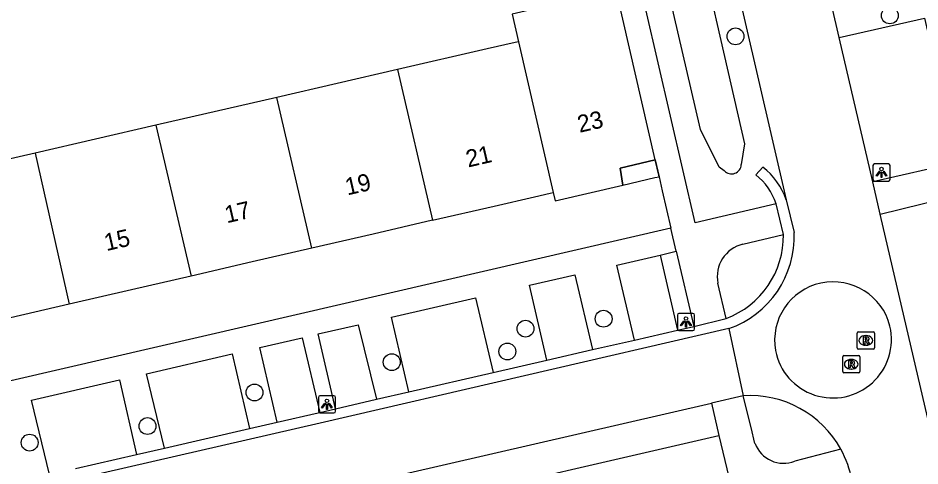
# Model space of a CAD drawing. Extents: x 156414 to 157775, y 382335 to 383765.
# Drawn here: x 156731 to 156783.4, y 383518.6 to 383544.6 of the extents above; entities that cross this region are included whole.
import ezdxf

# ---------------------------------------------------------------- set-up
doc = ezdxf.new("R2010")
doc.units = 0
for name, color, linetype in [('IMGEO_Boom', 7, 'Continuous'), ('IMGEO_Greppel_droge_sloot', 7, 'Continuous'), ('IMGEO_Lichtpunt', 7, 'Continuous'), ('IMGEO_Pand', 7, 'Continuous'), ('IMGEO_Pand_nummerreeks', 7, 'Continuous'), ('IMGEO_Pand_overbouw', 7, 'Continuous'), ('IMGEO_Rijbaan_lokaal_gesloten', 7, 'Continuous'), ('IMGEO_Rijbaan_lokaal_open', 7, 'Continuous'), ('IMGEO_Rioolput', 7, 'Continuous'), ('IMGEO_Voetpad_open', 7, 'Continuous')]:
    doc.layers.add(name, color=color, linetype=linetype)

msp = doc.modelspace()

# ---------------------------------------------------------------- linework, layer by layer
at = {"layer": 'IMGEO_Boom'}
for centre in [(156781.616, 383544.78), (156772.655, 383543.563), (156764.994, 383527.161), (156760.459, 383526.586), (156759.407, 383525.26), (156752.694, 383524.642), (156744.725, 383522.878), (156738.513, 383520.927), (156731.669, 383519.965)]:
    msp.add_circle(centre, 0.489, dxfattribs=at)
at = {"layer": 'IMGEO_Greppel_droge_sloot'}
for points in [[(156763.009, 383581.709), (156773.182, 383537.326), (156772.99, 383536.117)], [(156772.003, 383535.762), (156771.703, 383535.969), (156770.614, 383538.152), (156760.685, 383580.968)]]:
    msp.add_lwpolyline(points, dxfattribs=at)
msp.add_arc((156772.423, 383536.143), 0.567, 222.1831, 357.3818, dxfattribs=at)
at = {"layer": 'IMGEO_Lichtpunt'}
for p, q in [((156780.631, 383536.062), (156780.631, 383535.255)), ((156780.631, 383536.062), (156780.631, 383535.255)), ((156781.533, 383536.157), (156780.725, 383536.157)), ((156781.533, 383536.157), (156780.725, 383536.157)), ((156781.627, 383535.255), (156781.627, 383536.062)), ((156781.627, 383535.255), (156781.627, 383536.062)), ((156780.725, 383535.161), (156781.533, 383535.161)), ((156780.725, 383535.161), (156781.533, 383535.161)), ((156770.179, 383527.472), (156769.371, 383527.472)), ((156770.179, 383527.472), (156769.371, 383527.472)), ((156769.277, 383527.377), (156769.277, 383526.57)), ((156769.277, 383527.377), (156769.277, 383526.57)), ((156770.273, 383526.57), (156770.273, 383527.377)), ((156770.273, 383526.57), (156770.273, 383527.377)), ((156769.371, 383526.476), (156770.179, 383526.476)), ((156769.371, 383526.476), (156770.179, 383526.476)), ((156749.335, 383522.691), (156748.527, 383522.691)), ((156749.335, 383522.691), (156748.527, 383522.691)), ((156748.433, 383522.596), (156748.433, 383521.789)), ((156748.433, 383522.596), (156748.433, 383521.789)), ((156749.429, 383521.789), (156749.429, 383522.596)), ((156749.429, 383521.789), (156749.429, 383522.596)), ((156748.527, 383521.695), (156749.335, 383521.695)), ((156748.527, 383521.695), (156749.335, 383521.695))]:
    msp.add_line(p, q, dxfattribs=at)
for points in [[(156781.005, 383535.726), (156781.044, 383535.698), (156780.856, 383535.436), (156780.818, 383535.463), (156781.005, 383535.726)], [(156781.107, 383535.678), (156781.154, 383535.678), (156781.154, 383535.356), (156781.107, 383535.356), (156781.107, 383535.678)], [(156781.217, 383535.698), (156781.255, 383535.725), (156781.442, 383535.463), (156781.403, 383535.435), (156781.217, 383535.698)], [(156769.651, 383527.041), (156769.69, 383527.013), (156769.502, 383526.751), (156769.464, 383526.778), (156769.651, 383527.041)], [(156769.753, 383526.993), (156769.8, 383526.993), (156769.8, 383526.671), (156769.753, 383526.671), (156769.753, 383526.993)], [(156769.863, 383527.013), (156769.901, 383527.04), (156770.088, 383526.778), (156770.049, 383526.75), (156769.863, 383527.013)], [(156748.807, 383522.26), (156748.846, 383522.232), (156748.658, 383521.97), (156748.62, 383521.997), (156748.807, 383522.26)], [(156748.909, 383522.212), (156748.956, 383522.212), (156748.956, 383521.89), (156748.909, 383521.89), (156748.909, 383522.212)], [(156749.019, 383522.232), (156749.057, 383522.259), (156749.244, 383521.997), (156749.205, 383521.969), (156749.019, 383522.232)]]:
    msp.add_lwpolyline(points, dxfattribs=at)
for centre in [(156781.13, 383535.86), (156769.776, 383527.175), (156748.932, 383522.394)]:
    msp.add_circle(centre, 0.0994, dxfattribs=at)
for centre, start, end in [((156780.725, 383536.062), 90, 180), ((156780.725, 383536.062), 90, 180), ((156781.533, 383536.062), 0, 90), ((156781.533, 383536.062), 0, 90), ((156780.725, 383535.255), 180, 270), ((156780.725, 383535.255), 180, 270), ((156781.533, 383535.255), 270, 0), ((156781.533, 383535.255), 270, 360), ((156769.371, 383527.377), 90, 180), ((156769.371, 383527.377), 90, 180), ((156770.179, 383527.377), 0, 90), ((156770.179, 383527.377), 0, 90), ((156769.371, 383526.57), 180, 270), ((156769.371, 383526.57), 180, 270), ((156770.179, 383526.57), 270, 0), ((156770.179, 383526.57), 270, 360), ((156748.527, 383522.596), 90, 180), ((156748.527, 383522.596), 90, 180), ((156749.335, 383522.596), 0, 90), ((156749.335, 383522.596), 0, 90), ((156748.527, 383521.789), 180, 270), ((156748.527, 383521.789), 180, 270), ((156749.335, 383521.789), 270, 0), ((156749.335, 383521.789), 270, 360)]:
    msp.add_arc(centre, 0.0946, start, end, dxfattribs=at)
at = {"layer": 'IMGEO_Pand'}
for points in [[(156765.722, 383546.257), (156759.677, 383544.852), (156760.045, 383543.253)], [(156767.993, 383536.385), (156765.722, 383546.257)], [(156760.045, 383543.253), (156759.859, 383543.21), (156758.24, 383542.837), (156753.037, 383541.637)], [(156760.045, 383543.253), (156762.061, 383534.497)], [(156753.037, 383541.637), (156746.021, 383540.018)], [(156753.037, 383541.637), (156755.063, 383532.878)], [(156746.021, 383540.018), (156739.004, 383538.4)], [(156748.055, 383531.258), (156746.021, 383540.018)], [(156739.004, 383538.4), (156731.987, 383536.782)], [(156739.004, 383538.4), (156741.041, 383529.636)], [(156731.987, 383536.782), (156724.971, 383535.164)], [(156731.987, 383536.782), (156733.969, 383528.001)], [(156762.061, 383534.497), (156762.173, 383534.01), (156766.117, 383534.926), (156765.948, 383535.914), (156767.993, 383536.385)], [(156755.063, 383532.878), (156758.644, 383533.706), (156760.976, 383534.246), (156761.889, 383534.457), (156762.061, 383534.497)], [(156755.063, 383532.878), (156751.622, 383532.083), (156748.055, 383531.258)], [(156748.055, 383531.258), (156744.599, 383530.459), (156741.041, 383529.636)], [(156741.041, 383529.636), (156737.574, 383528.835), (156733.969, 383528.001)], [(156733.969, 383528.001), (156730.567, 383527.214), (156727.012, 383526.392)]]:
    msp.add_lwpolyline(points, dxfattribs=at)
at = {"layer": 'IMGEO_Pand_overbouw'}
msp.add_lwpolyline([(156767.993, 383536.385), (156765.948, 383535.914), (156766.117, 383534.926), (156767.972, 383535.357), (156768.215, 383535.413), (156768.194, 383535.506)], close=True, dxfattribs=at)
at = {"layer": 'IMGEO_Rijbaan_lokaal_gesloten'}
for points in [[(156761.134, 383596.648), (156775.598, 383534.07)], [(156778.679, 383543.495), (156778.251, 383545.344)], [(156780.62, 383535.105), (156778.679, 383543.495)], [(156781.055, 383533.227), (156780.62, 383535.105)], [(156775.598, 383534.07), (156776.063, 383532.168)], [(156783.953, 383520.794), (156781.055, 383533.227)], [(156772.266, 383526.586), (156748.535, 383521.1), (156734.468, 383517.866)], [(156772.266, 383526.586), (156773.107, 383522.68)], [(156735.362, 383513.992), (156771.262, 383522.255)], [(156773.107, 383522.68), (156771.262, 383522.255)]]:
    msp.add_lwpolyline(points, dxfattribs=at)
for centre, radius, start, end in [((156770.378, 383531.953), 5.689, 289.3824, 2.1688), ((156773.506, 383516.682), 6.012, 28.814, 93.8022), ((156773.489, 383516.675), 6.029, 10.5661, 28.79)]:
    msp.add_arc(centre, radius, start, end, dxfattribs=at)
at = {"layer": 'IMGEO_Rijbaan_lokaal_open'}
for points in [[(156773.839, 383535.523), (156774.246, 383535.966)], [(156775.437, 383532.054), (156775.005, 383533.842)], [(156770.238, 383526.718), (156772.101, 383527.183)], [(156766.788, 383525.925), (156769.277, 383526.497)], [(156769.277, 383526.497), (156770.238, 383526.718)], [(156764.359, 383525.367), (156766.788, 383525.925)], [(156761.705, 383524.757), (156764.359, 383525.367)], [(156758.578, 383524.038), (156761.705, 383524.757)], [(156753.681, 383522.913), (156758.578, 383524.038)], [(156751.803, 383522.481), (156753.681, 383522.913)], [(156749.421, 383521.934), (156751.803, 383522.481)], [(156746.038, 383521.154), (156748.412, 383521.702), (156748.514, 383521.725)], [(156748.514, 383521.725), (156749.421, 383521.934)], [(156744.439, 383520.786), (156746.038, 383521.154)], [(156739.504, 383519.648), (156744.439, 383520.786)], [(156737.883, 383519.274), (156739.504, 383519.648)], [(156734.332, 383518.455), (156737.883, 383519.274)]]:
    msp.add_lwpolyline(points, dxfattribs=at)
for centre, radius, start, end in [((156771.703, 383532.722), 4.122, 19.0843, 51.8995), ((156771.46, 383532.628), 3.748, 18.9068, 50.5863), ((156770.319, 383531.981), 5.119, 290.3743, 0.8135), ((156778.321, 383525.907), 3.398, 13.9606, 190.0851), ((156778.311, 383525.956), 3.397, 190.922, 13.1238)]:
    msp.add_arc(centre, radius, start, end, dxfattribs=at)
at = {"layer": 'IMGEO_Rioolput'}
for p, q in [((156779.794, 383526.4), (156780.646, 383526.4)), ((156779.719, 383525.474), (156779.719, 383526.326)), ((156780.207, 383526.18), (156780.232, 383526.18)), ((156780.72, 383526.326), (156780.72, 383525.474)), ((156780.646, 383525.4), (156779.794, 383525.4)), ((156780.23, 383525.62), (156780.205, 383525.62)), ((156778.875, 383524.094), (156778.875, 383524.946)), ((156778.95, 383525.02), (156779.802, 383525.02)), ((156779.363, 383524.8), (156779.388, 383524.8)), ((156779.876, 383524.946), (156779.876, 383524.094)), ((156779.802, 383524.02), (156778.95, 383524.02)), ((156779.386, 383524.24), (156779.361, 383524.24))]:
    msp.add_line(p, q, dxfattribs=at)
for points in [[(156779.794, 383526.4), (156780.646, 383526.4)], [(156779.719, 383525.474), (156779.719, 383526.326)], [(156780.308, 383526.098), (156780.056, 383526.1), (156780.056, 383525.7)], [(156780.056, 383525.7), (156780.18, 383525.7), (156780.18, 383525.862), (156780.191, 383525.862)], [(156780.234, 383526.019), (156780.18, 383526.019), (156780.18, 383525.938)], [(156780.18, 383525.938), (156780.232, 383525.938)], [(156780.238, 383525.833), (156780.309, 383525.7), (156780.449, 383525.7), (156780.384, 383525.826)], [(156780.72, 383526.326), (156780.72, 383525.474)], [(156780.646, 383525.4), (156779.794, 383525.4)], [(156778.875, 383524.094), (156778.875, 383524.946)], [(156778.95, 383525.02), (156779.802, 383525.02)], [(156779.876, 383524.946), (156779.876, 383524.094)], [(156779.464, 383524.718), (156779.212, 383524.72), (156779.212, 383524.32)], [(156779.212, 383524.32), (156779.336, 383524.32), (156779.336, 383524.482), (156779.347, 383524.482)], [(156779.39, 383524.639), (156779.336, 383524.639), (156779.336, 383524.558)], [(156779.336, 383524.558), (156779.388, 383524.558)], [(156779.394, 383524.453), (156779.465, 383524.32), (156779.605, 383524.32), (156779.54, 383524.446)], [(156779.802, 383524.02), (156778.95, 383524.02)]]:
    msp.add_lwpolyline(points, dxfattribs=at)
for centre, radius, start, end in [((156779.796, 383526.324), 0.0765, 91.552, 178.448), ((156779.796, 383526.324), 0.0765, 91.552, 178.448), ((156780.644, 383526.324), 0.0765, 1.552, 88.448), ((156780.644, 383526.324), 0.0765, 1.552, 88.448), ((156780.19, 383525.809), 0.0533, 26.0293, 88.6989), ((156780.216, 383526.127), 0.19, 274.7715, 282.9687), ((156780.24, 383525.923), 0.0964, 77.0061, 93.1865), ((156780.254, 383525.98), 0.0378, 276.6634, 79.6772), ((156780.307, 383525.988), 0.109, 350.3612, 89.416), ((156780.305, 383525.988), 0.112, 277.5842, 350.9817), ((156780.289, 383525.773), 0.108, 29.5134, 73.7905), ((156779.796, 383525.476), 0.0765, 181.552, 268.448), ((156779.796, 383525.476), 0.0765, 181.552, 268.448), ((156780.644, 383525.476), 0.0765, 271.552, 358.448), ((156780.644, 383525.476), 0.0765, 271.552, 358.448), ((156778.952, 383524.944), 0.0765, 91.552, 178.448), ((156778.952, 383524.944), 0.0765, 91.552, 178.448), ((156779.8, 383524.944), 0.0765, 1.552, 88.448), ((156779.8, 383524.944), 0.0765, 1.552, 88.448), ((156779.346, 383524.429), 0.0533, 26.0293, 88.6989), ((156779.372, 383524.747), 0.19, 274.7715, 282.9687), ((156779.396, 383524.543), 0.0964, 77.0061, 93.1865), ((156779.41, 383524.6), 0.0378, 276.6634, 79.6772), ((156779.463, 383524.608), 0.109, 350.3612, 89.416), ((156779.461, 383524.608), 0.112, 277.5842, 350.9817), ((156779.445, 383524.393), 0.108, 29.5134, 73.7905), ((156778.952, 383524.096), 0.0765, 181.552, 268.448), ((156778.952, 383524.096), 0.0765, 181.552, 268.448), ((156779.8, 383524.096), 0.0765, 271.552, 358.448), ((156779.8, 383524.096), 0.0765, 271.552, 358.448)]:
    msp.add_arc(centre, radius, start, end, dxfattribs=at)
for centre, major_axis, ratio, start_param, end_param in [((156780.206, 383525.9), (-0.387, 0.002), 0.722429, 4.712389, 7.853982), ((156780.231, 383525.9), (-0.39, 0.002), 0.717154, 1.570796, 4.712389), ((156779.362, 383524.52), (-0.387, 0.002), 0.722429, 4.712389, 7.853982), ((156779.387, 383524.52), (-0.39, 0.002), 0.717154, 1.570796, 4.712389)]:
    msp.add_ellipse(centre, major_axis=major_axis, ratio=ratio, start_param=start_param, end_param=end_param, dxfattribs=at)
at = {"layer": 'IMGEO_Voetpad_open'}
for points in [[(156775.005, 383533.842), (156770.303, 383532.733), (156765.294, 383554.439), (156764.305, 383558.71)], [(156778.679, 383543.495), (156783.632, 383544.621), (156785.565, 383536.232), (156780.62, 383535.105)], [(156767.993, 383536.385), (156768.215, 383535.413), (156768.404, 383534.597), (156768.897, 383532.428)], [(156781.055, 383533.227), (156785.923, 383534.435), (156788.852, 383521.944), (156783.953, 383520.794)], [(156768.897, 383532.428), (156695.344, 383515.405), (156694.06, 383515.114), (156661.239, 383507.565)], [(156769.213, 383531.078), (156768.897, 383532.428)], [(156773.085, 383531.49), (156775.437, 383532.054)], [(156768.278, 383530.862), (156769.213, 383531.078)], [(156769.213, 383531.078), (156770.238, 383526.718)], [(156766.788, 383525.925), (156765.759, 383530.28), (156768.278, 383530.862)], [(156768.278, 383530.862), (156769.277, 383526.497)], [(156761.705, 383524.757), (156760.693, 383529.109), (156763.332, 383529.719), (156764.359, 383525.367)], [(156772.101, 383527.183), (156771.632, 383529.222)], [(156753.681, 383522.913), (156752.679, 383527.257), (156757.559, 383528.385), (156758.578, 383524.038)], [(156749.421, 383521.934), (156748.43, 383526.276), (156750.743, 383526.81), (156751.803, 383522.481)], [(156746.038, 383521.154), (156745.037, 383525.491), (156747.49, 383526.058), (156748.514, 383521.725)], [(156739.504, 383519.648), (156738.46, 383523.971), (156743.435, 383525.121), (156744.439, 383520.786)], [(156732.813, 383518.105), (156731.778, 383522.426), (156736.881, 383523.606), (156737.883, 383519.274)], [(156771.262, 383522.255), (156771.694, 383520.38)], [(156773.784, 383519.915), (156773.558, 383520.836), (156773.107, 383522.68)], [(156699.907, 383503.798), (156771.694, 383520.38)], [(156771.694, 383520.38), (156772.488, 383516.986), (156772.666, 383516.196), (156772.889, 383515.212)], [(156778.773, 383519.579), (156776.09, 383518.889)]]:
    msp.add_lwpolyline(points, dxfattribs=at)
for centre, radius, start, end in [((156773.522, 383529.611), 1.93, 103.0909, 191.6176), ((156775.441, 383520.534), 1.768, 200.4824, 291.5465)]:
    msp.add_arc(centre, radius, start, end, dxfattribs=at)

# ---------------------------------------------------------------- texts
at = {"layer": 'IMGEO_Pand_nummerreeks'}
for s, rotation, p in [('23', 12.9718, (156763.599, 383537.959)), ('21', 13.0176, (156757.128, 383535.943)), ('19', 13.0202, (156750.113, 383534.32)), ('17', 13.0202, (156743.119, 383532.703)), ('15', 13.0202, (156736.125, 383531.086))]:
    msp.add_text(s, height=1, rotation=rotation, dxfattribs=at).set_placement(p)

doc.saveas('drawing.dxf')
